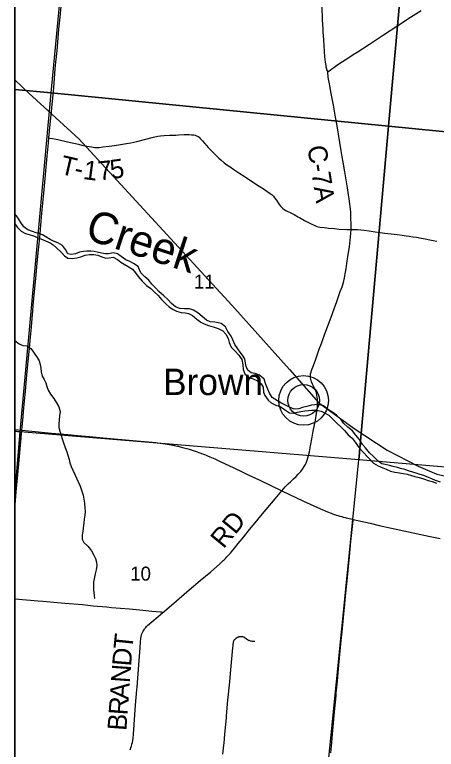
# Model space of a CAD drawing. Extents: x 0 to 1134, y 0 to 440.
# Drawn here: x 131 to 168.9, y 243.9 to 309.8 of the extents above; entities that cross this region are included whole.
import ezdxf

# ---------------------------------------------------------------- set-up
doc = ezdxf.new("R2010")
doc.units = 0
for name, color, linetype in [('GM_X_County_Road', 7, 'Continuous'), ('GM_X_County_Road_Text', 7, 'Continuous'), ('GM_X_Major_River', 7, 'Continuous'), ('GM_X_Minor_River', 7, 'Continuous'), ('GM_X_Minor_River_Text', 7, 'Continuous'), ('GM_X_Rail_Line', 7, 'Continuous'), ('GM_X_Section', 7, 'Continuous'), ('GM_X_Section_Text', 7, 'Continuous'), ('GM_X_State_Route', 7, 'Continuous'), ('GM_X_Township_Road', 7, 'Continuous'), ('GM_X_Township_Road_Text', 7, 'Continuous'), ('GM_X_Unincorporated', 7, 'Continuous'), ('GM_X_Unincorporated_Location', 7, 'Continuous'), ('GM_X_Unincorporated_Text', 7, 'Continuous'), ('SH_Cut_Line', 7, 'Continuous'), ('SH_Text', 7, 'Continuous')]:
    doc.layers.add(name, color=color, linetype=linetype)

msp = doc.modelspace()

# ---------------------------------------------------------------- linework, layer by layer
at = {"layer": 'GM_X_County_Road'}
for points in [[(159.12, 304.662), (159.328, 304.827), (159.462, 304.94), (159.641, 305.07), (159.891, 305.232), (160.108, 305.375), (161, 305.954), (161.389, 306.21), (161.749, 306.442), (162.841, 307.156), (164.12, 307.994), (165.403, 308.821), (166.544, 309.563), (167.481, 310.173)], [(161.201, 290.524), (161.207, 290.636), (161.208, 291.007), (161.191, 291.528), (161.166, 292.049), (161.146, 292.387), (161.129, 292.59), (161.101, 292.84), (161.039, 293.281), (160.98, 293.629), (160.875, 294.255), (160.634, 295.707), (160.492, 296.551), (160.409, 297.028), (160.314, 297.579), (160.068, 299.083), (159.94, 299.816), (159.802, 300.606), (159.616, 301.665), (159.386, 302.871), (159.312, 303.256), (159.218, 303.738), (159.191, 303.888), (159.179, 303.956), (159.163, 304.057), (159.153, 304.123), (159.145, 304.178), (159.136, 304.254), (159.131, 304.308), (159.129, 304.362), (159.124, 304.427), (159.12, 304.533), (159.12, 304.662)], [(157.771, 272.254), (157.804, 272.427), (158, 273.415), (158.107, 274.005), (158.135, 274.211), (158.154, 274.377), (158.17, 274.534), (158.179, 274.667), (158.186, 274.936), (158.175, 275.237), (158.151, 275.506), (158.138, 275.635), (158.132, 275.671), (158.121, 275.736), (158.107, 275.803), (158.091, 275.864), (158.064, 275.946), (158.033, 276.024), (157.991, 276.119), (157.727, 276.648), (157.643, 276.846), (157.604, 276.966), (157.575, 277.088), (157.559, 277.202), (157.549, 277.372), (157.553, 277.46), (157.569, 277.564), (157.615, 277.739), (157.66, 277.881), (157.774, 278.177), (157.991, 278.793), (158.346, 279.774), (158.53, 280.282), (158.63, 280.563), (158.844, 281.159), (159.079, 281.788), (159.318, 282.414), (159.526, 282.992), (159.715, 283.499), (159.921, 284.078), (160.232, 284.955), (160.385, 285.394), (160.504, 285.783), (160.607, 286.197), (160.673, 286.543), (160.745, 287.003), (160.815, 287.482), (160.911, 288.089), (161.045, 288.977), (161.144, 289.859), (161.176, 290.202), (161.2, 290.501), (161.201, 290.524)], [(154.993, 267.082), (155.134, 267.246), (155.287, 267.425), (155.354, 267.499), (155.471, 267.622), (155.544, 267.695), (155.747, 267.883), (156.037, 268.153), (156.271, 268.378), (156.464, 268.569), (156.544, 268.656), (156.677, 268.808), (156.758, 268.909), (156.849, 269.028), (156.993, 269.249), (157.051, 269.348), (157.106, 269.45), (157.155, 269.552), (157.198, 269.652), (157.236, 269.749), (157.292, 269.915), (157.378, 270.243), (157.456, 270.578), (157.559, 271.108), (157.7, 271.878), (157.771, 272.254)], [(144.269, 256.14), (145.066, 256.826), (146.661, 258.201), (147.661, 259.04), (148.594, 259.819), (149.394, 260.511), (149.73, 260.816), (149.816, 260.899), (149.926, 261.01), (150.03, 261.122), (150.367, 261.499), (150.465, 261.612), (150.745, 261.943), (151.061, 262.344), (151.557, 262.958), (152.091, 263.61), (152.727, 264.39), (152.953, 264.662), (153.562, 265.391), (154.377, 266.361), (154.993, 267.082)], [(159.38, 243.583), (159.434, 244.163), (159.562, 245.573), (159.718, 247.262), (159.846, 248.676), (159.872, 248.959), (159.943, 249.692), (159.97, 249.99), (160.039, 250.789), (160.193, 252.403), (160.31, 253.646), (160.387, 254.425), (160.51, 255.724), (160.629, 256.929), (160.697, 257.616), (160.811, 258.746), (160.897, 259.617), (160.96, 260.29), (161.045, 261.125), (161.119, 261.839), (161.181, 262.521), (161.373, 264.421), (161.382, 264.512)], [(131, 257.398), (133.114, 257.211), (133.536, 257.174), (135.498, 257.003), (137.081, 256.868), (138.06, 256.773), (139.237, 256.663), (139.685, 256.623), (141.31, 256.487), (142.498, 256.377), (143.311, 256.294), (144.102, 256.218), (144.143, 256.21), (144.176, 256.2), (144.203, 256.188), (144.235, 256.165), (144.269, 256.14)], [(141.359, 243.829), (141.438, 244.028), (141.482, 244.163), (141.529, 244.341), (141.566, 244.508), (141.598, 244.691), (141.626, 244.887), (141.657, 245.238), (141.861, 247.837), (141.966, 249.215), (141.986, 249.472), (142.141, 251.462), (142.252, 253.004), (142.297, 253.568), (142.322, 253.788), (142.334, 253.871), (142.357, 254.007), (142.369, 254.058), (142.392, 254.143), (142.426, 254.251), (142.475, 254.372), (142.536, 254.498), (142.593, 254.592), (142.653, 254.682), (142.691, 254.736), (142.762, 254.822), (142.836, 254.904), (142.933, 254.996), (144.269, 256.14)]]:
    msp.add_lwpolyline(points, dxfattribs=at)
at = {"layer": 'GM_X_Major_River'}
for points in [[(131, 333.149), (131, 303.095), (134.286, 302.773), (137.11, 332.581)], [(131, 303.095), (131, 272.437), (131.498, 272.385), (134.286, 302.773)], [(131, 272.437), (131, 266.651), (131.498, 272.385)], [(131, 266.651), (131, 242.158), (158.882, 239.827), (161.902, 269.859), (131.498, 272.385)]]:
    msp.add_lwpolyline(points, close=True, dxfattribs=at)
at = {"layer": 'GM_X_Minor_River'}
for points in [[(135.295, 289.09), (134.879, 289.328), (134.483, 289.487), (134.178, 289.631), (133.796, 289.858), (133.504, 290.047), (133.21, 290.157), (132.915, 290.233), (132.61, 290.355), (132.191, 290.502), (131.821, 290.751), (131.545, 291.146), (131.238, 291.622), (131, 291.922)], [(131, 291.075), (131.051, 290.999), (131.249, 290.709), (131.583, 290.381), (131.966, 290.177), (132.294, 290.066), (132.691, 289.942), (133.041, 289.808), (133.358, 289.686), (134.171, 289.323), (134.463, 289.145), (134.765, 288.886), (135.166, 288.488), (135.477, 288.149), (135.768, 287.937), (136.19, 287.915), (136.568, 287.985), (136.948, 288.078), (137.328, 288.206), (137.718, 288.288), (138.117, 288.266), (138.458, 288.212), (138.82, 288.077), (139.182, 287.954), (139.479, 287.97), (139.846, 288.052), (140.241, 287.837), (140.531, 287.601), (140.824, 287.423), (141.195, 287.197), (141.577, 286.959), (141.854, 286.644), (142.086, 286.318), (142.452, 285.898), (142.83, 285.501), (143.211, 285.217), (143.523, 284.924), (143.892, 284.595), (144.18, 284.257), (144.591, 283.825), (144.882, 283.589), (145.173, 283.365), (145.534, 283.185), (145.931, 283.084), (146.296, 283.052), (146.59, 282.976)], [(168.16, 268.286), (167.731, 268.457), (167.402, 268.556), (167.04, 268.657), (166.451, 268.854), (166.032, 268.978), (165.646, 269.079), (165.352, 269.178), (164.977, 269.267), (164.648, 269.344), (164.263, 269.445), (163.967, 269.509), (163.586, 269.781), (163.207, 270.144), (162.839, 270.484), (162.485, 270.938), (162.23, 271.241), (161.956, 271.671), (161.635, 272.078), (161.325, 272.451), (160.911, 272.792), (160.532, 273.156), (160.267, 273.493), (159.888, 273.856), (159.462, 274.164), (159.08, 274.413), (158.711, 274.707), (158.291, 274.809), (157.937, 274.795), (157.65, 274.757), (157.225, 274.642), (156.846, 274.548), (156.523, 274.442), (156.089, 274.419), (155.659, 274.589), (155.299, 274.769), (154.893, 274.985), (154.601, 275.164), (154.117, 275.449), (153.887, 275.843), (153.714, 276.213), (153.553, 276.616), (153.394, 277.088), (152.98, 277.441), (152.585, 277.599), (152.221, 277.677), (151.93, 277.901), (151.779, 278.247), (151.73, 278.545), (151.648, 278.935), (151.439, 279.237), (151.252, 279.527), (151.031, 279.818), (150.778, 280.201), (150.583, 280.617), (150.421, 280.952), (150.134, 281.358), (149.917, 281.797), (149.547, 282.081), (149.253, 282.156), (148.968, 282.209), (148.535, 282.243), (148.231, 282.399), (147.817, 282.729), (147.437, 283.035), (147.055, 283.284), (146.693, 283.419), (146.248, 283.418), (145.837, 283.44), (145.442, 283.598), (145.084, 283.892), (144.706, 284.278), (144.382, 284.572), (143.947, 284.971), (143.669, 285.274), (143.324, 285.625), (143.036, 285.975), (142.679, 286.281), (142.31, 286.621), (142.215, 286.909), (142.085, 287.209), (141.659, 287.482), (141.332, 287.638), (140.97, 287.807), (140.555, 288.091), (140.23, 288.339), (139.856, 288.417), (139.431, 288.336), (139.146, 288.332), (138.794, 288.409), (138.419, 288.498), (138.124, 288.551), (137.839, 288.57), (137.485, 288.579), (137.177, 288.564), (136.832, 288.481), (136.452, 288.353), (136.074, 288.294), (135.767, 288.348), (135.56, 288.718), (135.295, 289.09)], [(146.59, 282.976), (146.951, 282.796), (147.365, 282.466), (147.702, 282.218), (148.005, 282.05), (148.39, 281.915), (148.821, 281.802), (149.262, 281.642), (149.679, 281.427), (149.957, 281.123), (150.153, 280.741), (150.269, 280.373), (150.442, 279.981), (150.797, 279.595), (151.131, 279.256), (151.395, 278.862), (151.485, 278.368), (151.498, 277.969), (151.659, 277.565), (152.04, 277.259), (152.402, 277.136), (152.785, 276.944), (153.121, 276.673), (153.307, 276.383), (153.342, 275.937), (153.46, 275.626), (153.746, 275.208), (154.036, 274.961), (154.454, 274.768), (154.827, 274.644), (155.22, 274.372), (155.658, 274.087), (156.068, 274.031), (156.378, 274.126), (156.688, 274.187), (157.055, 274.246), (157.364, 274.284), (157.673, 274.311), (158.05, 274.324), (158.505, 274.233), (158.82, 274.088), (159.192, 273.874), (159.615, 273.452), (159.905, 273.171), (160.295, 272.796), (160.606, 272.48), (160.95, 272.095), (161.285, 271.79), (161.573, 271.452), (161.926, 270.941), (162.259, 270.579), (163.215, 269.573), (163.62, 269.335), (164.038, 269.142), (164.354, 269.009), (164.75, 268.85), (165.136, 268.761), (165.545, 268.705), (165.909, 268.639), (166.227, 268.563), (166.623, 268.45), (166.93, 268.374), (167.315, 268.262), (167.78, 268.125), (168.108, 268.014), (168.47, 267.902), (168.867, 267.767)], [(131, 280.571), (131.027, 280.567), (131.396, 280.261), (131.746, 280.115), (132.133, 280.083), (132.48, 279.812), (132.744, 279.417), (133.032, 279.044), (133.206, 278.732), (133.29, 278.422), (133.35, 278.078), (133.364, 277.746), (133.48, 277.355), (133.632, 277.055), (133.784, 276.765), (133.901, 276.431), (133.996, 276.121), (134.227, 275.761), (134.502, 275.366), (134.743, 274.961), (134.951, 274.602), (135.078, 274.199), (135.034, 273.812), (135.001, 273.425), (134.971, 273.129), (134.972, 272.752), (135.045, 272.442), (135.16, 272.051), (135.255, 271.729), (135.383, 271.395), (135.543, 270.957), (135.671, 270.577), (135.778, 270.289), (135.882, 269.898), (135.954, 269.577), (136.071, 269.254), (136.234, 268.919), (136.44, 268.492), (136.58, 268.168), (136.731, 267.811), (136.882, 267.487), (137.011, 267.153), (137.159, 266.704), (137.218, 266.338), (137.255, 265.983), (137.301, 265.525), (137.327, 265.227), (137.296, 264.886), (137.23, 264.534)], [(169.234, 267.849), (168.77, 268.02), (168.454, 268.165), (168.16, 268.286)], [(137.23, 264.534), (137.198, 264.18), (137.142, 263.771), (137.11, 263.418), (137.069, 263.134), (137.047, 262.746), (137.2, 262.457), (137.557, 262.117), (137.9, 261.709), (138.118, 261.315), (138.259, 261.004), (138.342, 260.682), (138.369, 260.385), (138.302, 259.987), (138.224, 259.635), (138.122, 259.192), (138.08, 258.885), (138.069, 258.463), (138.084, 258.154), (138.142, 257.731), (138.179, 257.41)]]:
    msp.add_lwpolyline(points, dxfattribs=at)
at = {"layer": 'GM_X_Rail_Line'}
msp.add_lwpolyline([(131, 303.946), (132.275, 302.763), (136.77, 298.663), (150.491, 283.739), (155.661, 277.952), (158.27, 274.995), (161.463, 272.656), (164.453, 270.733), (167.234, 269.287), (168.9, 268.587), (171.585, 267.989), (174.482, 268.068), (184.864, 268.621), (191.016, 268.403), (192.019, 268.244)], dxfattribs=at)
at = {"layer": 'GM_X_Section'}
for points in [[(167.237, 329.809), (164.557, 299.795), (134.286, 302.773), (137.11, 332.581)], [(197.227, 327.075), (194.663, 297.725), (194.582, 296.834), (164.557, 299.795), (167.237, 329.809)], [(134.286, 302.773), (164.557, 299.795), (161.902, 269.859), (131.498, 272.385)], [(164.557, 299.795), (194.582, 296.834), (191.909, 267.419), (191.897, 267.306), (161.902, 269.859)]]:
    msp.add_lwpolyline(points, close=True, dxfattribs=at)
at = {"layer": 'GM_X_State_Route'}
for points in [[(131.652, 272.511), (131.757, 273.739), (131.802, 274.183), (131.892, 275.165), (131.965, 275.998), (132.036, 276.758), (132.13, 277.778), (132.217, 278.687), (132.269, 279.299), (132.322, 279.856), (132.383, 280.562), (132.467, 281.47), (132.597, 282.86), (132.7, 284.067), (132.896, 286.126), (133.032, 287.498), (133.116, 288.426), (133.191, 289.243), (133.273, 290.134), (133.381, 291.266), (133.448, 291.99), (133.619, 293.772), (133.68, 294.437), (133.922, 297.107), (134.031, 298.312), (134.071, 298.735), (134.185, 299.959), (134.293, 301.071), (134.337, 301.476), (134.39, 301.994), (134.467, 302.64), (134.514, 303.218), (134.648, 304.943), (134.702, 305.53), (134.806, 306.547), (134.973, 308.49), (135.08, 309.582), (135.198, 310.862)], [(131, 272.579), (131.652, 272.511), (132.234, 272.45), (134.294, 272.258), (135.761, 272.127), (136.651, 272.045), (137.729, 271.953), (138.954, 271.84), (141.942, 271.571), (143.014, 271.475), (143.672, 271.409), (144.061, 271.361), (144.498, 271.3), (145.045, 271.207), (145.209, 271.175), (145.606, 271.092), (145.681, 271.075), (145.85, 271.033), (146.184, 270.947), (146.448, 270.875), (146.678, 270.809), (146.734, 270.792), (146.792, 270.775), (146.845, 270.759), (147.125, 270.671), (147.297, 270.613), (147.636, 270.495), (147.868, 270.407), (148.139, 270.3), (148.316, 270.23), (148.526, 270.139), (148.957, 269.941), (149.494, 269.693), (150.623, 269.161), (151.554, 268.717), (151.959, 268.525), (152.947, 268.056), (154.993, 267.082)], [(131, 265.343), (131.043, 265.833), (131.104, 266.595), (131.167, 267.356), (131.248, 268.209), (131.402, 269.842), (131.652, 272.511)], [(154.993, 267.082), (156.917, 266.165), (158.447, 265.457), (158.603, 265.389), (158.86, 265.28), (159.096, 265.183), (159.408, 265.065), (159.543, 265.019), (159.71, 264.965), (160.176, 264.815), (160.356, 264.762), (160.501, 264.722), (160.659, 264.681), (160.751, 264.658), (161.19, 264.556), (161.382, 264.512), (162.898, 264.167), (163.735, 263.981), (165.927, 263.5), (168.287, 262.982), (169.193, 262.795)]]:
    msp.add_lwpolyline(points, dxfattribs=at)
at = {"layer": 'GM_X_Township_Road'}
for points in [[(158.559, 310.525), (158.618, 309.336), (158.658, 308.536), (158.677, 308.22), (158.713, 307.568), (158.792, 306.49), (158.828, 306.025), (158.877, 305.543), (158.92, 305.229), (158.939, 305.126), (158.956, 305.027), (158.98, 304.922), (158.996, 304.85), (159.041, 304.76), (159.12, 304.662)], [(134.071, 298.735), (134.179, 298.716), (134.383, 298.68), (134.867, 298.584), (135.75, 298.392), (136.146, 298.304), (136.466, 298.228), (136.734, 298.164), (137.034, 298.1), (137.47, 298.004), (137.89, 297.928), (138.182, 297.886), (138.364, 297.874), (138.584, 297.886), (138.915, 297.928), (139.468, 298.006), (139.708, 298.038), (140.151, 298.097), (140.317, 298.119), (140.501, 298.143), (141.029, 298.228), (141.437, 298.292), (141.98, 298.421), (142.664, 298.599), (143.476, 298.802), (143.849, 298.884), (144.085, 298.92), (144.417, 298.951), (144.903, 298.979), (145.292, 298.995), (145.476, 299), (145.696, 299.012), (146.228, 299.032), (146.656, 299.036), (146.88, 299.028), (147.076, 299.012), (147.2, 298.988), (147.332, 298.94), (147.409, 298.899), (147.464, 298.86), (147.552, 298.792), (147.656, 298.696), (147.864, 298.476), (148.01, 298.308), (148.102, 298.195), (148.195, 298.084), (148.223, 298.05), (148.369, 297.888), (148.749, 297.483), (149.051, 297.179), (149.335, 296.912), (149.503, 296.765), (149.82, 296.509), (150.059, 296.332), (150.337, 296.146), (150.678, 295.92), (151.123, 295.621), (151.687, 295.249), (152.087, 294.973), (152.94, 294.416), (153.412, 294.118), (153.644, 293.966), (153.936, 293.764), (154.109, 293.621), (154.23, 293.502), (154.339, 293.373), (154.502, 293.144), (154.751, 292.773), (154.887, 292.598), (154.999, 292.478), (155.081, 292.405), (155.197, 292.317), (155.338, 292.232), (155.856, 291.977), (156.084, 291.855), (156.232, 291.777), (156.33, 291.724), (156.424, 291.667), (156.574, 291.595), (156.722, 291.516), (157.03, 291.344), (157.606, 291.042), (157.958, 290.87), (158.123, 290.806), (158.246, 290.773), (158.426, 290.74), (158.813, 290.698), (159.036, 290.671), (159.184, 290.653), (159.705, 290.598), (160.141, 290.562), (160.809, 290.522), (161.041, 290.518), (161.201, 290.524)], [(161.201, 290.524), (161.369, 290.53), (161.541, 290.534), (161.789, 290.526), (162.085, 290.494), (162.385, 290.462), (162.824, 290.397), (163.007, 290.367), (163.349, 290.31), (163.821, 290.242), (164.237, 290.19), (164.512, 290.158), (164.8, 290.13), (165.332, 290.066), (165.796, 290.01), (166.136, 289.962), (166.4, 289.922), (166.74, 289.878), (167.06, 289.822), (167.48, 289.742), (167.844, 289.674), (168.26, 289.602), (168.56, 289.542), (168.887, 289.47)], [(149.695, 243.455), (149.776, 244.252), (149.795, 244.447), (149.867, 245.24), (150.001, 246.704), (150.019, 246.894), (150.148, 248.294), (150.313, 249.942), (150.384, 250.69), (150.588, 252.99), (150.606, 253.185), (150.624, 253.354), (150.637, 253.446), (150.649, 253.51), (150.656, 253.541), (150.667, 253.584), (150.675, 253.608), (150.692, 253.648), (150.715, 253.691), (150.746, 253.736), (150.779, 253.777), (150.81, 253.807), (150.841, 253.835), (150.871, 253.859), (150.896, 253.877), (150.919, 253.892), (150.941, 253.904), (150.974, 253.923), (151.006, 253.939), (151.048, 253.957), (151.102, 253.977), (151.146, 253.992), (151.177, 254), (151.22, 254.008), (151.259, 254.014), (151.317, 254.019), (151.369, 254.018), (151.414, 254.014), (151.457, 254.006), (151.506, 253.992), (151.541, 253.98), (151.574, 253.966), (151.615, 253.942), (151.644, 253.923), (151.696, 253.884), (151.806, 253.796), (151.85, 253.764), (151.873, 253.748), (151.902, 253.73), (151.919, 253.72), (151.95, 253.704), (151.975, 253.693), (152.026, 253.673), (152.081, 253.652), (152.144, 253.634), (152.211, 253.619), (152.281, 253.606), (152.345, 253.596), (152.406, 253.589), (152.451, 253.585), (152.488, 253.583), (152.549, 253.581)]]:
    msp.add_lwpolyline(points, dxfattribs=at)
at = {"layer": 'GM_X_Unincorporated'}
msp.add_lwpolyline([(131, 333.183), (131, 151.301)], dxfattribs=at)
for radius in [2.232, 1.415]:
    msp.add_circle((156.938, 275.191), radius, dxfattribs=at)
at = {"layer": 'GM_X_Unincorporated_Location'}
msp.add_line((156.938, 275.191), (156.938, 275.191), dxfattribs=at)
at = {"layer": 'SH_Cut_Line'}
msp.add_lwpolyline([(131, 425.107), (131, 151.301)], dxfattribs=at)
at = {"layer": 'SH_Text'}
msp.add_lwpolyline([(131, 425.107), (539, 425.107), (539, 17.107), (131, 17.107)], close=True, dxfattribs=at)

# ---------------------------------------------------------------- texts
at = {"layer": 'GM_X_County_Road_Text'}
for s, height, rotation, p in [('C-7A', 1.7045, 279.02552, (157.267, 297.949)), ('RD', 1.7045, 50.47766, (149.747, 261.82)), ('T', 1.705, 84.07959, (141.56, 252.786)), ('D', 1.705, 85.54038, (141.445, 251.302)), ('N', 1.705, 85.8224, (141.336, 249.808)), ('A', 1.705, 85.81866, (141.226, 248.312)), ('R', 1.705, 85.81622, (141.124, 246.916)), ('B', 1.705, 85.82011, (141.022, 245.52))]:
    msp.add_text(s, height=height, rotation=rotation, dxfattribs=at).set_placement(p)
at = {"layer": 'GM_X_Minor_River_Text'}
msp.add_text('Creek', height=2.8409, rotation=341.95573, dxfattribs=at).set_placement((137.199, 289.715))
at = {"layer": 'GM_X_Section_Text'}
for s, p in [('11', (147.091, 285.223)), ('10', (141.366, 259.023))]:
    msp.add_text(s, height=1.2557, rotation=0.00001, dxfattribs=at).set_placement(p)
at = {"layer": 'GM_X_Township_Road_Text'}
for s, rotation, p in [('T', 346.91801, (134.983, 295.536)), ('1', 352.40814, (137.083, 295.063)), ('7', 6.34898, (138.575, 294.919)), ('5', 7.9102, (139.669, 295.041)), ('-', 347.35378, (136.239, 295.245))]:
    msp.add_text(s, height=1.705, rotation=rotation, dxfattribs=at).set_placement(p)
at = {"layer": 'GM_X_Unincorporated_Text'}
msp.add_text('Brown', height=2.3693, rotation=0.00001, dxfattribs=at).set_placement((144.316, 275.67))

doc.saveas('drawing.dxf')
